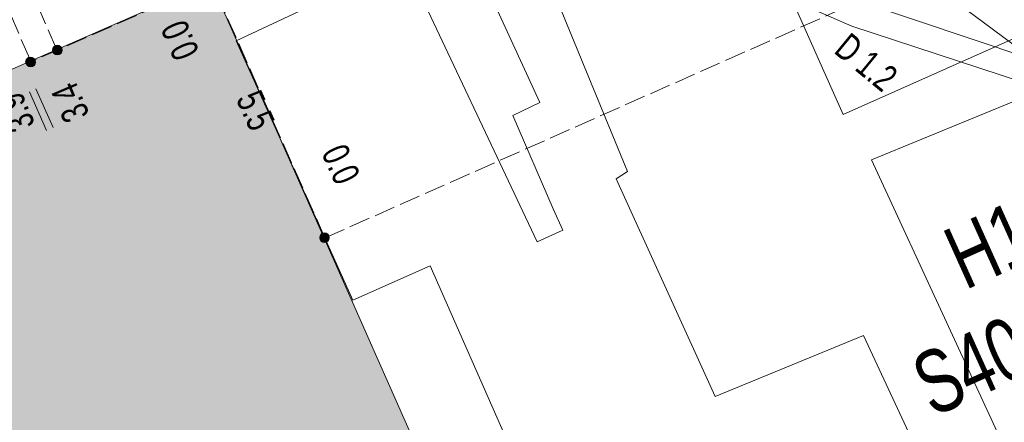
# Model space of a CAD drawing. Header units: metres. Extents: x -740 to 758, y -633 to 854.
# Tile 938 of 1056: x 267 to 286, y 286 to 294. Entities that reach past the tile are written whole.
import ezdxf

# ---------------------------------------------------------------- set-up
doc = ezdxf.new("R2010")
doc.units = ezdxf.units.M
doc.header["$MEASUREMENT"] = 0
doc.linetypes.add('416_125', pattern=[0.5408, 0.416, -0.1248])
for name, color, linetype in [('Grundkarte.LOVION', 7, 'Continuous'), ('Strom.LOVION', 7, 'Continuous'), ('StromBemass.LOVION', 7, 'Continuous'), ('Wasser.LOVION', 7, 'Continuous')]:
    doc.layers.add(name, color=color, linetype=linetype)
doc.styles.add('ERSTELLTER_STIL_1', font='arial.ttf')

msp = doc.modelspace()

# ---------------------------------------------------------------- hatches: boundary and pattern name
at = {"layer": 'Grundkarte.LOVION', "linetype": 'Continuous', "lineweight": 18}
msp.add_hatch(color=9, dxfattribs=at).paths.add_polyline_path([(260.319, 289.811), (268.483, 271.309), (270.489, 266.806), (280.844, 271.542), (278.983, 275.764), (270.749, 294.378)])
at = {"layer": 'StromBemass.LOVION', "linetype": 'Continuous', "lineweight": 13}
for points in [[(267.79, 292.971), (267.797, 292.981), (267.803, 292.991), (267.807, 293.002), (267.81, 293.014), (267.811, 293.026), (267.811, 293.038), (267.81, 293.05), (267.807, 293.061), (267.802, 293.072), (267.797, 293.083), (267.789, 293.092), (267.781, 293.101), (267.772, 293.109), (267.762, 293.115), (267.751, 293.12), (267.74, 293.124), (267.728, 293.126), (267.716, 293.127), (267.704, 293.126), (267.692, 293.123), (267.681, 293.12), (267.67, 293.115), (267.66, 293.108), (267.651, 293.101), (267.643, 293.092), (267.636, 293.082), (267.63, 293.072), (267.626, 293.06), (267.623, 293.049), (267.621, 293.037), (267.621, 293.025), (267.623, 293.013), (267.626, 293.002), (267.63, 292.991), (267.636, 292.98), (267.643, 292.97), (267.651, 292.962), (267.661, 292.954), (267.671, 292.948), (267.682, 292.943), (267.693, 292.939), (267.705, 292.937), (267.717, 292.936), (267.729, 292.937), (267.74, 292.939), (267.752, 292.943), (267.762, 292.948), (267.773, 292.955), (267.782, 292.962)], [(267.256, 292.74), (267.263, 292.75), (267.268, 292.76), (267.273, 292.771), (267.276, 292.783), (267.277, 292.794), (267.277, 292.806), (267.275, 292.818), (267.272, 292.829), (267.268, 292.84), (267.262, 292.851), (267.255, 292.86), (267.247, 292.869), (267.238, 292.876), (267.228, 292.883), (267.217, 292.888), (267.206, 292.891), (267.195, 292.893), (267.183, 292.894), (267.171, 292.893), (267.159, 292.891), (267.148, 292.887), (267.137, 292.882), (267.127, 292.876), (267.118, 292.868), (267.11, 292.86), (267.103, 292.85), (267.098, 292.84), (267.093, 292.829), (267.091, 292.817), (267.089, 292.806), (267.089, 292.794), (267.091, 292.782), (267.094, 292.771), (267.098, 292.76), (267.104, 292.749), (267.111, 292.74), (267.119, 292.731), (267.128, 292.724), (267.138, 292.717), (267.149, 292.712), (267.16, 292.709), (267.172, 292.706), (267.183, 292.706), (267.195, 292.707), (267.207, 292.709), (267.218, 292.712), (267.229, 292.718), (267.239, 292.724), (267.248, 292.731)], [(267.263, 292.735), (267.27, 292.744), (267.275, 292.754), (267.28, 292.765), (267.283, 292.777), (267.284, 292.788), (267.284, 292.8), (267.282, 292.811), (267.279, 292.823), (267.275, 292.834), (267.269, 292.844), (267.263, 292.853), (267.255, 292.862), (267.246, 292.869), (267.236, 292.875), (267.225, 292.88), (267.214, 292.884), (267.202, 292.886), (267.191, 292.887), (267.179, 292.886), (267.168, 292.884), (267.157, 292.88), (267.146, 292.875), (267.136, 292.869), (267.127, 292.861), (267.119, 292.853), (267.112, 292.843), (267.107, 292.833), (267.103, 292.822), (267.1, 292.811), (267.098, 292.799), (267.098, 292.788), (267.1, 292.776), (267.103, 292.765), (267.107, 292.754), (267.113, 292.744), (267.12, 292.734), (267.128, 292.726), (267.137, 292.718), (267.147, 292.712), (267.157, 292.707), (267.168, 292.704), (267.18, 292.701), (267.191, 292.701), (267.203, 292.701), (267.215, 292.704), (267.226, 292.707), (267.236, 292.712), (267.246, 292.719), (267.255, 292.726)], [(273.063, 289.265), (273.07, 289.275), (273.076, 289.285), (273.08, 289.296), (273.083, 289.307), (273.084, 289.318), (273.084, 289.33), (273.083, 289.342), (273.08, 289.353), (273.075, 289.364), (273.07, 289.374), (273.063, 289.383), (273.055, 289.392), (273.046, 289.399), (273.036, 289.405), (273.025, 289.41), (273.014, 289.414), (273.003, 289.416), (272.991, 289.416), (272.98, 289.416), (272.968, 289.414), (272.957, 289.41), (272.947, 289.405), (272.937, 289.399), (272.928, 289.391), (272.92, 289.383), (272.913, 289.373), (272.908, 289.363), (272.904, 289.352), (272.901, 289.341), (272.899, 289.329), (272.899, 289.318), (272.901, 289.306), (272.904, 289.295), (272.908, 289.284), (272.914, 289.274), (272.921, 289.265), (272.929, 289.256), (272.937, 289.249), (272.947, 289.243), (272.958, 289.238), (272.969, 289.234), (272.98, 289.232), (272.992, 289.231), (273.004, 289.232), (273.015, 289.234), (273.026, 289.238), (273.037, 289.243), (273.046, 289.249), (273.055, 289.257)], [(273.064, 289.269), (273.071, 289.278), (273.077, 289.288), (273.081, 289.299), (273.084, 289.31), (273.085, 289.322), (273.085, 289.333), (273.084, 289.345), (273.081, 289.356), (273.077, 289.367), (273.071, 289.377), (273.064, 289.387), (273.056, 289.395), (273.047, 289.402), (273.037, 289.409), (273.027, 289.414), (273.016, 289.417), (273.004, 289.419), (272.993, 289.42), (272.981, 289.419), (272.97, 289.417), (272.959, 289.413), (272.948, 289.408), (272.938, 289.402), (272.929, 289.395), (272.921, 289.386), (272.915, 289.377), (272.909, 289.367), (272.905, 289.356), (272.902, 289.344), (272.901, 289.333), (272.901, 289.321), (272.902, 289.31), (272.905, 289.298), (272.909, 289.288), (272.915, 289.277), (272.922, 289.268), (272.93, 289.26), (272.939, 289.252), (272.949, 289.246), (272.959, 289.241), (272.97, 289.238), (272.982, 289.235), (272.993, 289.235), (273.005, 289.236), (273.016, 289.238), (273.027, 289.241), (273.038, 289.246), (273.048, 289.253), (273.057, 289.26)]]:
    msp.add_hatch(color=7, dxfattribs=at).paths.add_polyline_path(points)

# ---------------------------------------------------------------- linework, layer by layer
at = {"layer": 'Grundkarte.LOVION', "color": 8, "linetype": 'Continuous', "lineweight": 18}
for points in [[(238.426, 290.035), (239.436, 299.651), (239.586, 299.636), (241.467, 299.436), (240.322, 288.477), (241.467, 299.436), (241.84, 302.575), (254.713, 301.204), (258.625, 300.788), (271.226, 299.478), (283.82, 295.212), (288.601, 291.66), (296.766, 272.833), (298.33, 269.233), (301.609, 261.691), (301.875, 258.673), (300.914, 255.801), (299.21, 254.186), (295.477, 252.461), (293.68, 252.108), (284.416, 252.237)], [(291.123, 285.818), (290.508, 286.054), (286.84, 284.276), (283.802, 290.866), (287.78, 292.496), (287.32, 293.574), (283.242, 291.757), (280.288, 298.384), (284.563, 300.309)]]:
    msp.add_lwpolyline(points, dxfattribs=at)
for points in [[(274.684, 298.575), (283.596, 302.343), (288.601, 291.66), (283.82, 295.212), (271.226, 299.478)], [(260.319, 289.811), (270.749, 294.378), (278.983, 275.764), (280.844, 271.542), (270.489, 266.806), (268.483, 271.309)]]:
    msp.add_lwpolyline(points, close=True, dxfattribs=at)
at = {"layer": 'Grundkarte.LOVION', "color": 253, "linetype": 'Continuous', "lineweight": 18}
for points in [[(276.107, 297.621), (278.977, 290.63), (278.755, 290.49), (280.712, 286.189), (283.639, 287.392), (285.958, 282.417)], [(276.639, 285.229), (275.08, 288.772), (273.551, 288.09), (271.247, 293.214), (274.582, 294.782), (277.192, 289.244), (277.702, 289.471), (277.512, 289.896), (276.712, 291.739), (277.248, 291.998), (274.696, 297.542)]]:
    msp.add_lwpolyline(points, dxfattribs=at)
at = {"layer": 'Strom.LOVION', "color": 194, "linetype": 'Continuous', "lineweight": 18}
for points in [[(403.165, 306.112), (385.514, 305.273), (375.662, 304.458), (343.115, 302.857), (335.802, 302.836), (327.181, 303.649), (316.981, 303.228), (309.517, 300.37), (291.988, 292.834), (289.864, 292.641), (286.885, 292.881), (283.57, 293.991), (277.046, 296.929), (270.927, 298.459), (264.208, 301.881), (254.652, 305.454), (251.864, 306.156), (250.789, 306.421), (249.312, 306.72), (244.849, 307.776), (235.091, 308.876), (225.177, 309.916), (215.243, 311.162), (212.249, 311.549)], [(403.357, 305.658), (385.719, 304.835), (375.871, 303.99), (343.308, 302.403), (334.897, 302.423), (327.205, 303.252), (317.152, 302.845), (309.709, 299.916), (292.181, 292.379), (289.871, 292.124), (286.785, 292.399), (283.411, 293.502), (276.928, 296.326), (270.871, 297.966), (264.123, 301.385), (254.519, 304.997), (251.766, 305.644), (250.702, 305.954), (249.227, 306.224), (244.744, 307.189), (234.986, 308.289), (225.126, 309.527), (215.179, 310.757), (212.876, 311.034)]]:
    msp.add_lwpolyline(points, dxfattribs=at)
at = {"layer": 'StromBemass.LOVION', "color": 7, "linetype": '416_125', "lineweight": 13}
for points in [[(262.919, 302.671), (267.194, 292.803)], [(264.123, 301.385), (267.704, 293.031)], [(273.002, 289.322), (270.765, 294.364), (272.157, 294.944), (273.445, 295.528), (277.091, 297.081), (279.358, 298.071), (282.276, 299.362)], [(273.002, 289.322), (287.436, 295.713)], [(270.765, 294.364), (267.194, 292.803)]]:
    msp.add_lwpolyline(points, dxfattribs=at)
at = {"layer": 'StromBemass.LOVION', "color": 7, "linetype": 'Continuous', "lineweight": 13}
for points in [[(267.504, 291.445), (267.163, 292.209)], [(267.632, 291.501), (267.291, 292.266)]]:
    msp.add_lwpolyline(points, dxfattribs=at)
for centre, radius in [((267.716, 293.031), 0.0952), ((267.183, 292.8), 0.0941), ((267.191, 292.794), 0.093), ((272.992, 289.324), 0.0925), ((272.993, 289.327), 0.0926)]:
    msp.add_circle(centre, radius, dxfattribs=at)

# ---------------------------------------------------------------- texts
at = {"layer": 'Strom.LOVION', "color": 1, "linetype": 'Continuous', "lineweight": 18, "insert": (283.035, 292.99), "char_height": 0.53355, "attachment_point": 7, "rotation": 320.5841, "style": 'ERSTELLTER_STIL_1'}
msp.add_mtext('{\\A1;\\W0.71557x;D 1.2}', dxfattribs=at)
at = {"layer": 'StromBemass.LOVION', "color": 7, "linetype": 'Continuous', "lineweight": 13, "attachment_point": 7, "style": 'ERSTELLTER_STIL_1'}
for s, insert, char_height, rotation in [('{\\A1;\\W0.71561x;0.0}', (270.537, 292.992), 0.53352, 113.2385), ('{\\A1;\\W0.71561x;3.4}', (268.367, 291.761), 0.53352, 113.2385), ('{\\A1;\\W0.71554x;3.9}', (267.293, 291.566), 0.53357, 113.2366), ('{\\A1;\\W0.71561x;5.5}', (271.23, 292.065), 0.53352, 294.2462), ('{\\A1;\\W0.71561x;0.0}', (272.916, 291.001), 0.53352, 294.2462)]:
    msp.add_mtext(s, dxfattribs=dict(at, insert=insert, char_height=char_height, rotation=rotation))
at = {"layer": 'Wasser.LOVION', "color": 7, "linetype": 'Continuous', "lineweight": 13, "char_height": 1.24492, "attachment_point": 7, "rotation": 24.2413, "style": 'ERSTELLTER_STIL_1'}
for s, insert in [('{\\A1;\\W0.71563x;H1}', (285.648, 288.284)), ('{\\A1;\\W0.71560x;S40}', (285.016, 285.756))]:
    msp.add_mtext(s, dxfattribs=dict(at, insert=insert))

doc.saveas('drawing.dxf')
